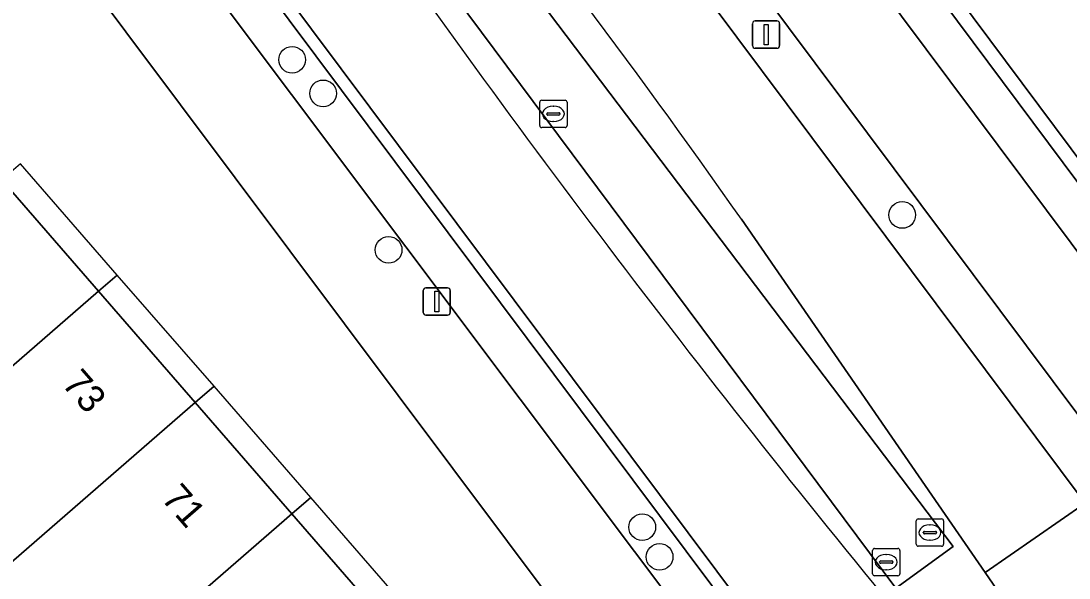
# Model space of a CAD drawing. Extents: x 155887 to 156869, y 383880 to 384678.
# Drawn here: x 156624.06 to 156662.42, y 384532.84 to 384553.23 of the extents above; entities that cross this region are included whole.
import ezdxf

# ---------------------------------------------------------------- set-up
doc = ezdxf.new("R2010")
doc.units = 0
for name, color, linetype in [('IMGEO_Berm_groen', 7, 'Continuous'), ('IMGEO_Boom', 7, 'Continuous'), ('IMGEO_Erf', 7, 'Continuous'), ('IMGEO_Fietspad_gesloten', 7, 'Continuous'), ('IMGEO_Greppel_droge_sloot', 7, 'Continuous'), ('IMGEO_Groenvoorziening', 7, 'Continuous'), ('IMGEO_Haag', 7, 'Continuous'), ('IMGEO_Kolk', 7, 'Continuous'), ('IMGEO_Lichtmast', 7, 'Continuous'), ('IMGEO_Pand', 7, 'Continuous'), ('IMGEO_Pand_nummerreeks', 7, 'Continuous'), ('IMGEO_Pand_overbouw', 7, 'Continuous'), ('IMGEO_Parkeervlak_open', 7, 'Continuous'), ('IMGEO_Rijbaan_lokaal_gesloten', 7, 'Continuous'), ('IMGEO_Rijbaan_lokaal_open', 7, 'Continuous'), ('IMGEO_Voetpad_open', 7, 'Continuous')]:
    doc.layers.add(name, color=color, linetype=linetype)

msp = doc.modelspace()

# ---------------------------------------------------------------- linework, layer by layer
at = {"layer": 'IMGEO_Berm_groen'}
msp.add_lwpolyline([(156656.078, 384532.462), (156633.315, 384563.032), (156635.22, 384564.322), (156658.177, 384533.988)], close=True, dxfattribs=at)
for points in [[(156659.346, 384533.039), (156650.431, 384545.966)], [(156660.971, 384530.343), (156660.74, 384531.018), (156659.346, 384533.039)]]:
    msp.add_lwpolyline(points, dxfattribs=at)
for centre, radius, start, end in [((156371.27, 384349.507), 341.361, 35.1358, 38.65429), ((156990.038, 384805.982), 432.207, 214.69842, 219.30774)]:
    msp.add_arc(centre, radius, start, end, dxfattribs=at)
at = {"layer": 'IMGEO_Boom'}
for centre in [(156633.982, 384551.805), (156635.117, 384550.575), (156656.311, 384546.126), (156637.513, 384544.847), (156646.796, 384534.698), (156647.432, 384533.61)]:
    msp.add_circle(centre, 0.489, dxfattribs=at)
at = {"layer": 'IMGEO_Erf'}
for points in [[(156681.187, 384577.117), (156663.995, 384596.985), (156641.089, 384577.256), (156671.996, 384535.802), (156697.773, 384557.945), (156697.592, 384558.155)], [(156621.881, 384560.861), (156617.639, 384557.197), (156619.845, 384554.658), (156618.942, 384553.873), (156618.261, 384553.281), (156619.819, 384551.487), (156623.364, 384547.405), (156626.901, 384543.333), (156630.439, 384539.259), (156633.977, 384535.186), (156637.514, 384531.113), (156641.052, 384527.039), (156641.738, 384527.636), (156642.78, 384528.543), (156642.94, 384528.359), (156642.876, 384528.303), (156644.721, 384526.179), (156643.743, 384525.329), (156643.055, 384524.732), (156644.589, 384522.966), (156648.301, 384518.692), (156644.011, 384514.963), (156644.554, 384514.346), (156651.871, 384520.813)]]:
    msp.add_lwpolyline(points, close=True, dxfattribs=at)
at = {"layer": 'IMGEO_Fietspad_gesloten'}
msp.add_lwpolyline([(156613.809, 384604.895), (156618.905, 384597.56), (156619.389, 384596.823), (156629.344, 384583.533), (156640.547, 384568.52), (156664.731, 384536.165), (156671.16, 384527.565), (156673.852, 384529.885), (156670.431, 384534.462), (156639.492, 384575.873), (156636.056, 384580.471), (156627.291, 384592.203)], dxfattribs=at)
at = {"layer": 'IMGEO_Greppel_droge_sloot'}
msp.add_lwpolyline([(156656.078, 384532.462), (156658.177, 384533.988), (156635.22, 384564.322), (156633.315, 384563.032)], close=True, dxfattribs=at)
at = {"layer": 'IMGEO_Groenvoorziening'}
msp.add_lwpolyline([(156640.681, 384576.905), (156671.588, 384535.451), (156671.996, 384535.802), (156641.089, 384577.256)], close=True, dxfattribs=at)
for points in [[(156638.405, 384568.51), (156639.357, 384567.235), (156663.005, 384535.572), (156663.544, 384534.85), (156664.334, 384534.093)], [(156664.881, 384535.916), (156664.731, 384536.165), (156640.547, 384568.52)]]:
    msp.add_lwpolyline(points, dxfattribs=at)
at = {"layer": 'IMGEO_Haag'}
msp.add_lwpolyline([(156640.681, 384576.905), (156671.588, 384535.451), (156671.996, 384535.802), (156641.089, 384577.256)], close=True, dxfattribs=at)
for points in [[(156638.405, 384568.51), (156639.357, 384567.235), (156663.005, 384535.572), (156663.544, 384534.85), (156664.334, 384534.093)], [(156664.881, 384535.916), (156664.731, 384536.165), (156640.547, 384568.52)]]:
    msp.add_lwpolyline(points, dxfattribs=at)
at = {"layer": 'IMGEO_Kolk'}
for p, q in [((156643.043, 384549.397), (156643.043, 384550.249)), ((156643.118, 384550.323), (156643.97, 384550.323)), ((156644.044, 384550.249), (156644.044, 384549.397)), ((156643.345, 384549.866), (156643.743, 384549.866)), ((156643.531, 384550.103), (156643.556, 384550.103)), ((156643.302, 384549.817), (156643.302, 384549.829)), ((156643.74, 384549.78), (156643.342, 384549.78)), ((156643.554, 384549.543), (156643.529, 384549.543)), ((156643.786, 384549.829), (156643.786, 384549.817)), ((156643.97, 384549.323), (156643.118, 384549.323)), ((156656.824, 384534.074), (156656.824, 384534.926)), ((156656.899, 384535), (156657.751, 384535)), ((156657.825, 384534.926), (156657.825, 384534.074)), ((156657.083, 384534.494), (156657.083, 384534.506)), ((156657.126, 384534.543), (156657.524, 384534.543)), ((156657.312, 384534.78), (156657.337, 384534.78)), ((156657.567, 384534.506), (156657.567, 384534.494)), ((156657.521, 384534.457), (156657.123, 384534.457)), ((156657.335, 384534.22), (156657.31, 384534.22)), ((156655.225, 384532.993), (156655.225, 384533.845)), ((156655.3, 384533.919), (156656.152, 384533.919)), ((156656.226, 384533.845), (156656.226, 384532.993)), ((156657.751, 384534), (156656.899, 384534)), ((156655.484, 384533.413), (156655.484, 384533.425)), ((156655.922, 384533.376), (156655.524, 384533.376)), ((156655.527, 384533.462), (156655.925, 384533.462)), ((156655.713, 384533.699), (156655.738, 384533.699)), ((156655.968, 384533.425), (156655.968, 384533.413)), ((156655.736, 384533.139), (156655.711, 384533.139)), ((156656.152, 384532.919), (156655.3, 384532.919))]:
    msp.add_line(p, q, dxfattribs=at)
for points in [[(156643.043, 384549.397), (156643.043, 384550.249)], [(156643.118, 384550.323), (156643.97, 384550.323)], [(156644.044, 384550.249), (156644.044, 384549.397)], [(156643.97, 384549.323), (156643.118, 384549.323)], [(156656.824, 384534.074), (156656.824, 384534.926)], [(156656.899, 384535), (156657.751, 384535)], [(156657.825, 384534.926), (156657.825, 384534.074)], [(156655.225, 384532.993), (156655.225, 384533.845)], [(156655.3, 384533.919), (156656.152, 384533.919)], [(156656.226, 384533.845), (156656.226, 384532.993)], [(156657.751, 384534), (156656.899, 384534)], [(156656.152, 384532.919), (156655.3, 384532.919)]]:
    msp.add_lwpolyline(points, dxfattribs=at)
for centre, radius, start, end in [((156643.12, 384550.247), 0.0765, 91.552, 178.448), ((156643.12, 384550.247), 0.0765, 91.552, 178.448), ((156643.968, 384550.247), 0.0765, 1.552, 88.448), ((156643.968, 384550.247), 0.0765, 1.552, 88.448), ((156643.342, 384549.826), 0.0403, 85.8775, 175.7526), ((156643.747, 384549.828), 0.0386, 1.7309, 96.639), ((156643.339, 384549.816), 0.0366, 178.938, 274.7102), ((156643.743, 384549.823), 0.043, 264.8664, 352.4533), ((156643.12, 384549.399), 0.0765, 181.552, 268.448), ((156643.12, 384549.399), 0.0765, 181.552, 268.448), ((156643.968, 384549.399), 0.0765, 271.552, 358.448), ((156643.968, 384549.399), 0.0765, 271.552, 358.448), ((156656.901, 384534.924), 0.0765, 91.552, 178.448), ((156656.901, 384534.924), 0.0765, 91.552, 178.448), ((156657.749, 384534.924), 0.0765, 1.552, 88.448), ((156657.749, 384534.924), 0.0765, 1.552, 88.448), ((156657.123, 384534.503), 0.0403, 85.8775, 175.7526), ((156657.12, 384534.493), 0.0366, 178.938, 274.7102), ((156657.524, 384534.5), 0.043, 264.8664, 352.4533), ((156657.528, 384534.505), 0.0386, 1.7309, 96.639), ((156655.302, 384533.843), 0.0765, 91.552, 178.448), ((156655.302, 384533.843), 0.0765, 91.552, 178.448), ((156656.15, 384533.843), 0.0765, 1.552, 88.448), ((156656.15, 384533.843), 0.0765, 1.552, 88.448), ((156656.901, 384534.076), 0.0765, 181.552, 268.448), ((156656.901, 384534.076), 0.0765, 181.552, 268.448), ((156657.749, 384534.076), 0.0765, 271.552, 358.448), ((156657.749, 384534.076), 0.0765, 271.552, 358.448), ((156655.524, 384533.422), 0.0403, 85.8775, 175.7526), ((156655.521, 384533.412), 0.0366, 178.938, 274.7102), ((156655.925, 384533.419), 0.043, 264.8664, 352.4533), ((156655.929, 384533.424), 0.0386, 1.7309, 96.639), ((156655.302, 384532.995), 0.0765, 181.552, 268.448), ((156655.302, 384532.995), 0.0765, 181.552, 268.448), ((156656.15, 384532.995), 0.0765, 271.552, 358.448), ((156656.15, 384532.995), 0.0765, 271.552, 358.448)]:
    msp.add_arc(centre, radius, start, end, dxfattribs=at)
for centre, major_axis, ratio, start_param, end_param in [((156643.53, 384549.823), (-0.387, 0.002), 0.722429, 4.712389, 7.853982), ((156643.555, 384549.823), (-0.39, 0.002), 0.717154, 1.570796, 4.712389), ((156657.311, 384534.5), (-0.387, 0.002), 0.722429, 4.712389, 7.853982), ((156657.336, 384534.5), (-0.39, 0.002), 0.717154, 1.570796, 4.712389), ((156655.712, 384533.419), (-0.387, 0.002), 0.722429, 4.712389, 7.853982), ((156655.737, 384533.419), (-0.39, 0.002), 0.717154, 1.570796, 4.712389)]:
    msp.add_ellipse(centre, major_axis=major_axis, ratio=ratio, start_param=start_param, end_param=end_param, dxfattribs=at)
at = {"layer": 'IMGEO_Lichtmast'}
for p, q in [((156650.832, 384552.326), (156650.832, 384553.126)), ((156650.832, 384553.126), (156650.832, 384552.326)), ((156650.932, 384553.226), (156651.722, 384553.226)), ((156651.722, 384553.226), (156650.932, 384553.226)), ((156651.822, 384553.126), (156651.822, 384552.326)), ((156651.822, 384552.326), (156651.822, 384553.126)), ((156651.722, 384552.226), (156650.932, 384552.226)), ((156650.932, 384552.226), (156651.722, 384552.226)), ((156638.781, 384542.557), (156638.781, 384543.357)), ((156638.781, 384543.357), (156638.781, 384542.557)), ((156638.881, 384543.457), (156639.671, 384543.457)), ((156639.671, 384543.457), (156638.881, 384543.457)), ((156639.771, 384543.357), (156639.771, 384542.557)), ((156639.771, 384542.557), (156639.771, 384543.357)), ((156639.671, 384542.457), (156638.881, 384542.457)), ((156638.881, 384542.457), (156639.671, 384542.457))]:
    msp.add_line(p, q, dxfattribs=at)
for points in [[(156651.252, 384553.101), (156651.402, 384553.101), (156651.402, 384552.351), (156651.252, 384552.351), (156651.252, 384553.101)], [(156639.201, 384543.332), (156639.351, 384543.332), (156639.351, 384542.582), (156639.201, 384542.582), (156639.201, 384543.332)]]:
    msp.add_lwpolyline(points, dxfattribs=at)
for centre, start, end in [((156650.932, 384553.126), 90, 180), ((156650.932, 384553.126), 90, 180), ((156651.722, 384553.126), 0, 90), ((156651.722, 384553.126), 360, 90), ((156650.932, 384552.326), 180, 270), ((156650.932, 384552.326), 180, 270), ((156651.722, 384552.326), 270, 0), ((156651.722, 384552.326), 270, 0), ((156638.881, 384543.357), 90, 180), ((156638.881, 384543.357), 90, 180), ((156639.671, 384543.357), 0, 90), ((156639.671, 384543.357), 360, 90), ((156638.881, 384542.557), 180, 270), ((156638.881, 384542.557), 180, 270), ((156639.671, 384542.557), 270, 0), ((156639.671, 384542.557), 270, 0)]:
    msp.add_arc(centre, 0.1, start, end, dxfattribs=at)
at = {"layer": 'IMGEO_Pand'}
for points in [[(156623.364, 384547.405), (156616.427, 384541.389), (156619.958, 384537.31), (156626.901, 384543.333)], [(156626.901, 384543.333), (156619.958, 384537.31), (156619.721, 384537.105), (156617.999, 384535.609), (156621.536, 384531.536), (156630.439, 384539.259)], [(156633.977, 384535.186), (156630.439, 384539.259), (156621.536, 384531.536), (156625.081, 384527.453), (156626.803, 384528.95)], [(156637.514, 384531.113), (156633.977, 384535.186), (156626.803, 384528.95), (156630.347, 384524.869)]]:
    msp.add_lwpolyline(points, close=True, dxfattribs=at)
at = {"layer": 'IMGEO_Pand_overbouw'}
for points in [[(156623.364, 384547.405), (156626.901, 384543.333), (156627.585, 384543.926), (156624.047, 384547.997)], [(156626.901, 384543.333), (156630.439, 384539.259), (156631.124, 384539.853), (156627.585, 384543.926)], [(156633.977, 384535.186), (156634.661, 384535.781), (156631.124, 384539.853), (156630.439, 384539.259)], [(156633.977, 384535.186), (156637.514, 384531.113), (156638.199, 384531.71), (156634.661, 384535.781)]]:
    msp.add_lwpolyline(points, close=True, dxfattribs=at)
at = {"layer": 'IMGEO_Parkeervlak_open'}
msp.add_lwpolyline([(156626.21, 384562.108), (156625.591, 384561.698), (156650.693, 384528.225), (156651.926, 384529.14), (156651.294, 384529.949), (156629.028, 384559.747)], dxfattribs=at)
at = {"layer": 'IMGEO_Rijbaan_lokaal_gesloten'}
for points in [[(156650.431, 384545.966), (156659.346, 384533.039), (156663.005, 384535.572), (156639.357, 384567.235)], [(156634.695, 384559.945), (156633.104, 384562.645), (156629.413, 384559.999), (156651.66, 384530.228), (156652.292, 384529.419), (156652.746, 384528.811), (156656.254, 384531.405), (156655.616, 384532.185)], [(156672.364, 384523.052), (156663.544, 384534.85), (156663.005, 384535.572), (156659.346, 384533.039), (156660.74, 384531.018), (156660.971, 384530.343)]]:
    msp.add_lwpolyline(points, dxfattribs=at)
for centre, radius, start, end in [((156371.27, 384349.507), 341.361, 35.1358, 38.65429), ((156990.038, 384805.982), 432.207, 214.69842, 219.30774)]:
    msp.add_arc(centre, radius, start, end, dxfattribs=at)
at = {"layer": 'IMGEO_Rijbaan_lokaal_open'}
for points in [[(156651.66, 384530.228), (156629.413, 384559.999), (156629.134, 384560.417), (156628.822, 384560.812), (156628.479, 384561.179), (156628.107, 384561.517), (156627.708, 384561.824), (156627.286, 384562.097), (156626.843, 384562.334), (156626.382, 384562.535), (156625.868, 384562.723), (156625.338, 384562.861)], [(156629.028, 384559.747), (156651.294, 384529.949), (156651.926, 384529.14), (156652.393, 384528.515)]]:
    msp.add_lwpolyline(points, dxfattribs=at)
at = {"layer": 'IMGEO_Voetpad_open'}
msp.add_lwpolyline([(156640.681, 384576.905), (156639.492, 384575.873), (156670.431, 384534.462), (156671.588, 384535.451)], close=True, dxfattribs=at)
for points in [[(156621.414, 384561.717), (156621.881, 384560.861), (156651.871, 384520.813), (156652.68, 384519.754)], [(156652.393, 384528.515), (156651.926, 384529.14), (156650.693, 384528.225), (156625.591, 384561.698)]]:
    msp.add_lwpolyline(points, dxfattribs=at)

# ---------------------------------------------------------------- texts
at = {"layer": 'IMGEO_Pand_nummerreeks'}
for s, rotation, p in [('73', 310.9738, (156625.521, 384539.92)), ('71', 310.972, (156629.162, 384535.727))]:
    msp.add_text(s, height=1, rotation=rotation, dxfattribs=at).set_placement(p)

doc.saveas('drawing.dxf')
